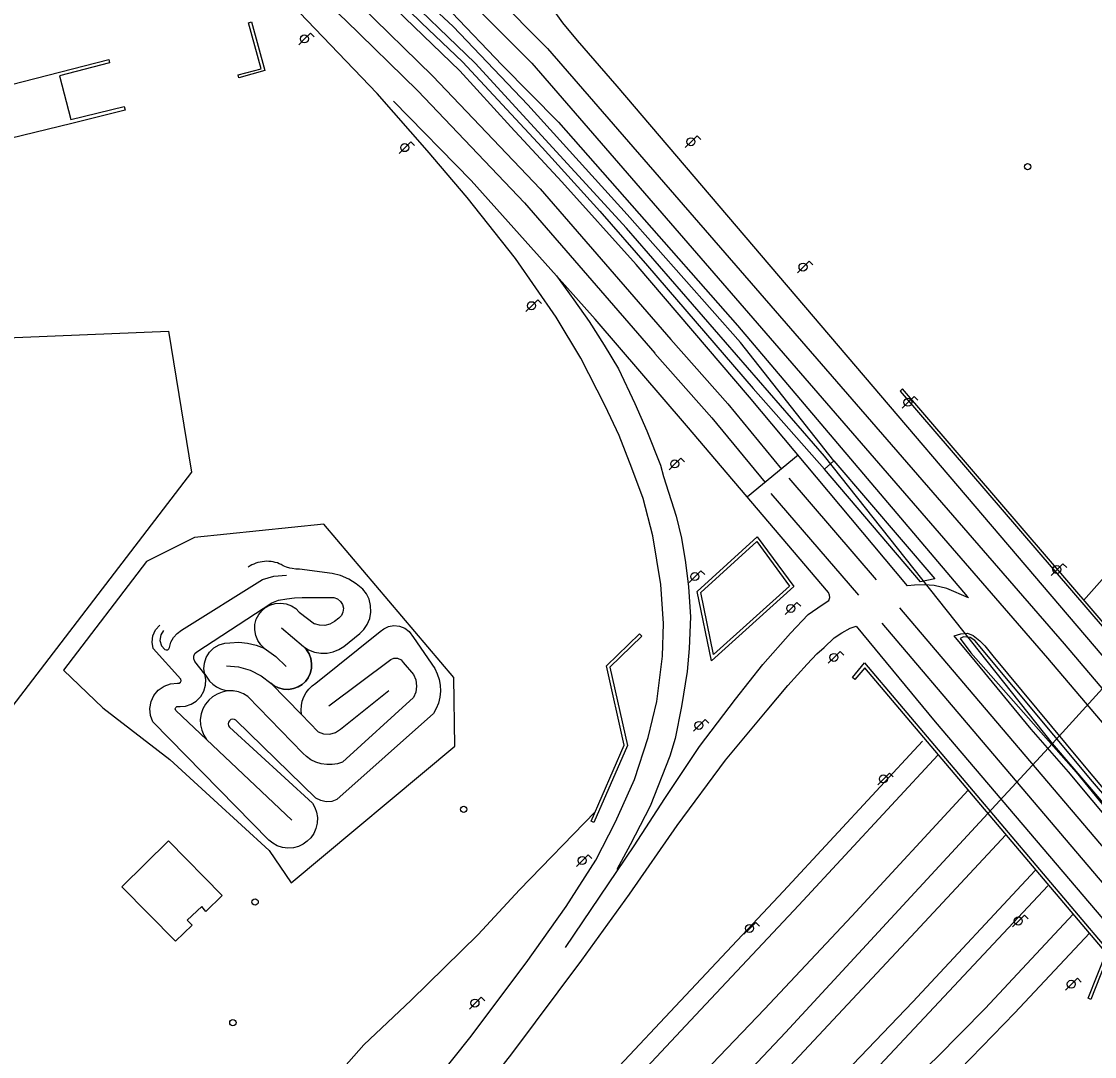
# Model space of a CAD drawing. Extents: x 282771 to 285132, y 4823109 to 4825496.
# Drawn here: x 283130.2 to 283301, y 4823419 to 4823583.7 of the extents above; entities that cross this region are included whole.
import ezdxf

# ---------------------------------------------------------------- set-up
doc = ezdxf.new("R2010")
doc.units = 0
for name, color, linetype in [('AUTOVIA', 7, 'Continuous'), ('BORDILLO', 7, 'Continuous'), ('CALLE-EJE', 7, 'Continuous'), ('EDIFICIO', 7, 'Continuous'), ('FAROLA', 7, 'Continuous'), ('POSTE', 7, 'Continuous'), ('PUENTE', 7, 'Continuous'), ('SENAL-VIARIA', 7, 'Continuous'), ('VALLA', 7, 'Continuous')]:
    doc.layers.add(name, color=color, linetype=linetype)

msp = doc.modelspace()

# ---------------------------------------------------------------- linework, layer by layer
at = {"layer": 'AUTOVIA'}
for points in [[(282937.6, 4823109), (282977.48, 4823152.35), (283012.93, 4823191.4), (283122.43, 4823307.8), (283140.37, 4823326.59), (283156.3, 4823343.68), (283174.37, 4823363.05), (283189.4, 4823379.03), (283213.98, 4823405.38), (283235.1, 4823427.88), (283251.51, 4823445.34), (283273.63, 4823469.21)], [(282978.36, 4823109), (282982.29, 4823113.22), (283015.33, 4823148.06), (283030.62, 4823163.13), (283112.15, 4823252.38), (283144.35, 4823286.61), (283150.93, 4823293.65), (283163.66, 4823307.27), (283188.46, 4823333.08), (283260.48, 4823410.93), (283293.57, 4823446.2)]]:
    msp.add_lwpolyline(points, dxfattribs=at)
at = {"layer": 'BORDILLO'}
for p, q in [((283171.56, 4823487.21), (283175.08, 4823484.24)), ((283169.87, 4823478.45), (283174.76, 4823473.45))]:
    msp.add_line(p, q, dxfattribs=at)
for points in [[(283259.48, 4823513.79), (283244.65, 4823532.65), (283226.62, 4823552.97), (283210.79, 4823570.46), (283198.91, 4823582.89), (283174.35, 4823605.77)], [(283187.72, 4823589.51), (283193.86, 4823583.49), (283200.37, 4823577.27), (283213.09, 4823563.64), (283222.23, 4823553.54), (283229.83, 4823544.84), (283246.64, 4823525.32), (283258.02, 4823512.49)], [(283259.48, 4823513.79), (283258.02, 4823512.49)], [(283259.48, 4823513.79), (283275.59, 4823495.02), (283273.31, 4823494.56), (283258.02, 4823512.49)], [(283169.87, 4823478.45), (283170.44, 4823478.02), (283171.12, 4823477.69), (283171.88, 4823477.48), (283172.68, 4823477.44), (283173.48, 4823477.56), (283174.22, 4823477.84), (283174.86, 4823478.24), (283175.38, 4823478.72), (283175.81, 4823479.3), (283176.14, 4823479.98), (283176.34, 4823480.74), (283176.38, 4823481.54), (283176.25, 4823482.34), (283175.97, 4823483.08), (283175.56, 4823483.72), (283175.08, 4823484.24), (283175.9, 4823483.74), (283176.83, 4823483.38), (283177.83, 4823483.2), (283178.84, 4823483.22), (283179.82, 4823483.42), (283180.71, 4823483.79), (283181.48, 4823484.28), (283184.04, 4823486.34), (283184.69, 4823486.98), (283185.24, 4823487.79), (283185.62, 4823488.73), (283185.81, 4823489.75), (283185.77, 4823490.79), (283185.52, 4823491.77), (283185.09, 4823492.64), (283184.54, 4823493.37), (283183.48, 4823494.26), (283182.28, 4823495), (283180.99, 4823495.55), (283179.65, 4823495.9), (283174.43, 4823496.55), (283173.87, 4823496.57), (283173.3, 4823496.65), (283172.93, 4823496.73), (283172.39, 4823496.9), (283171.87, 4823497.12), (283171.53, 4823497.3), (283171.23, 4823497.43), (283170.92, 4823497.55), (283170.59, 4823497.64), (283170.25, 4823497.72), (283169.91, 4823497.78), (283169.56, 4823497.81), (283169.21, 4823497.82), (283168.86, 4823497.8), (283168.51, 4823497.76), (283168.16, 4823497.7), (283167.82, 4823497.62), (283167.49, 4823497.52), (283167.17, 4823497.39), (283166.86, 4823497.25), (283166.57, 4823497.08), (283166.29, 4823496.91)], [(283152.78, 4823486.79), (283152.35, 4823486.11), (283152.22, 4823485.24), (283152.47, 4823484.39), (283152.99, 4823483.78), (283153.21, 4823483.71), (283153.47, 4823483.76), (283153.67, 4823483.91), (283153.77, 4823484.12), (283153.99, 4823484.93), (283154.4, 4823485.7), (283154.97, 4823486.35), (283155.65, 4823486.84), (283168.55, 4823494.93), (283170.38, 4823495.45), (283172.4, 4823495.61)], [(283159.37, 4823479.86), (283157.8, 4823481.89), (283157.63, 4823482.28), (283157.62, 4823482.74), (283157.81, 4823483.16), (283158.12, 4823483.44), (283170.03, 4823491.21), (283171.1, 4823491.66), (283172.41, 4823491.86), (283173.64, 4823492.02), (283174.88, 4823492.06), (283179.35, 4823492.06), (283179.93, 4823492.04), (283180.51, 4823491.83), (283180.99, 4823491.43), (283181.3, 4823490.94), (283181.43, 4823490.37), (283181.37, 4823489.75), (283181.12, 4823489.19), (283180.72, 4823488.76), (283180.01, 4823488.23), (283179.29, 4823487.84), (283178.47, 4823487.63), (283177.62, 4823487.66), (283176.84, 4823487.89)], [(283168.84, 4823484), (283168.28, 4823484.53), (283167.81, 4823485.21), (283167.47, 4823486.01), (283167.31, 4823486.89), (283167.35, 4823487.77), (283167.57, 4823488.61), (283167.95, 4823489.35), (283168.43, 4823489.96), (283169.02, 4823490.46), (283169.75, 4823490.86), (283170.58, 4823491.11), (283171.46, 4823491.18), (283172.34, 4823491.05), (283173.15, 4823490.74), (283173.85, 4823490.29), (283174.4, 4823489.74), (283176.84, 4823487.89)], [(283174.76, 4823473.45), (283174.7, 4823474.14), (283174.74, 4823474.86), (283174.88, 4823475.57), (283175.14, 4823476.27), (283175.5, 4823476.92), (283175.95, 4823477.5), (283176.46, 4823478), (283177.03, 4823478.41), (283187.31, 4823486.63), (283187.88, 4823487.09), (283188.62, 4823487.43), (283189.47, 4823487.58), (283190.36, 4823487.5), (283191.2, 4823487.19), (283191.9, 4823486.67), (283192.58, 4823485.71), (283195.99, 4823480.76), (283196.38, 4823479.93), (283196.67, 4823479.04), (283196.83, 4823478.1), (283196.87, 4823477.14), (283196.77, 4823476.18), (283196.55, 4823475.25), (283196.2, 4823474.38), (283195.76, 4823473.59), (283180.38, 4823459.9), (283179.58, 4823459.62), (283178.69, 4823459.57), (283177.82, 4823459.76), (283177.07, 4823460.16), (283164.33, 4823472.54), (283164.09, 4823472.67), (283163.79, 4823472.71), (283163.5, 4823472.63), (283163.28, 4823472.46), (283163.13, 4823472.23), (283163.08, 4823471.94), (283163.14, 4823471.64), (283163.29, 4823471.41), (283176.5, 4823459.36), (283176.89, 4823458.67), (283177.17, 4823457.89), (283177.3, 4823457.04), (283177.27, 4823456.16), (283177.07, 4823455.31), (283176.72, 4823454.52), (283176.25, 4823453.84), (283175.69, 4823453.28), (283175.05, 4823452.82), (283174.3, 4823452.46), (283173.47, 4823452.24), (283172.59, 4823452.18), (283171.72, 4823452.29), (283170.91, 4823452.55), (283170.18, 4823452.95), (283169.56, 4823453.44), (283151.1, 4823472.26), (283150.72, 4823473.28), (283150.62, 4823474.39), (283150.81, 4823475.5), (283151.27, 4823476.48), (283151.96, 4823477.32), (283152.88, 4823477.96), (283153.93, 4823478.35), (283155.01, 4823478.44), (283155.27, 4823478.44), (283155.48, 4823478.57), (283155.59, 4823478.81), (283155.55, 4823479.06), (283151.16, 4823483.95), (283150.97, 4823484.93), (283151.1, 4823485.97), (283151.54, 4823486.92), (283152.21, 4823487.65)], [(283159.37, 4823479.86), (283159.24, 4823480.69), (283159.3, 4823481.6), (283159.58, 4823482.52), (283160.1, 4823483.37), (283160.82, 4823484.07), (283161.66, 4823484.55), (283162.54, 4823484.81), (283163.37, 4823484.86), (283164.77, 4823484.93), (283166.17, 4823484.81), (283167.54, 4823484.49), (283168.84, 4823484), (283170.67, 4823482.66), (283172.3, 4823481.1)], [(283163.37, 4823484.86), (283164.77, 4823484.93), (283166.17, 4823484.81), (283167.54, 4823484.49), (283168.84, 4823484)], [(283175.08, 4823484.24), (283175.56, 4823483.72), (283175.97, 4823483.08), (283176.25, 4823482.34), (283176.38, 4823481.54), (283176.34, 4823480.74), (283176.14, 4823479.98), (283175.81, 4823479.3), (283175.38, 4823478.72), (283174.86, 4823478.24), (283174.22, 4823477.84), (283173.48, 4823477.56), (283172.68, 4823477.44), (283171.88, 4823477.48), (283171.12, 4823477.69), (283170.44, 4823478.02), (283169.87, 4823478.45)], [(283341.89, 4823417.37), (283336.16, 4823422.74), (283332.05, 4823426.4), (283322.4, 4823437.5), (283300.66, 4823462.8), (283281.93, 4823485.24), (283281.2, 4823485.69), (283280.14, 4823485.82), (283279.58, 4823485.52), (283281.31, 4823483.28), (283298.07, 4823464.26), (283321.74, 4823435.21), (283344.44, 4823408.63)], [(283179.11, 4823474.83), (283188.96, 4823482.18), (283189.47, 4823482.4), (283190.07, 4823482.39), (283190.61, 4823482.13), (283190.97, 4823481.7), (283192.59, 4823479.81), (283192.94, 4823478.94), (283193.07, 4823477.97), (283192.94, 4823477), (283192.58, 4823476.13), (283181.3, 4823465.87), (283180.51, 4823465.62), (283179.67, 4823465.49), (283178.79, 4823465.48), (283177.91, 4823465.61), (283177.06, 4823465.87), (283176.27, 4823466.25), (283175.57, 4823466.74), (283174.96, 4823467.3), (283166.24, 4823476.33), (283165.55, 4823476.73), (283164.76, 4823477.03), (283163.9, 4823477.19), (283163.01, 4823477.19), (283162.14, 4823477.02), (283161.32, 4823476.7), (283160.6, 4823476.26), (283160, 4823475.73), (283159.49, 4823475.11), (283159.08, 4823474.37), (283158.79, 4823473.54), (283158.66, 4823472.67), (283158.69, 4823471.78), (283158.88, 4823470.93), (283159.21, 4823470.15), (283159.64, 4823469.47), (283173.22, 4823456.65)], [(283162.81, 4823481.21), (283164.72, 4823481.04), (283166.6, 4823480.5), (283168.35, 4823479.62), (283169.87, 4823478.45)], [(283159.64, 4823469.47), (283154.75, 4823474.1), (283154.67, 4823474.33), (283154.74, 4823474.56), (283154.93, 4823474.72), (283155.47, 4823474.7), (283156.31, 4823474.78), (283157.19, 4823475.07), (283158.02, 4823475.58), (283158.72, 4823476.3), (283159.22, 4823477.17), (283159.49, 4823478.11), (283159.52, 4823479.03), (283159.37, 4823479.86)], [(283159.37, 4823479.86), (283160.14, 4823478.74), (283160.66, 4823478.26), (283161.24, 4823477.86), (283161.88, 4823477.54), (283162.55, 4823477.32), (283163.9, 4823477.19)], [(283174.76, 4823473.45), (283177.43, 4823470.69), (283178.29, 4823470.37), (283179.25, 4823470.33), (283180.18, 4823470.59), (283180.95, 4823471.09), (283188.65, 4823477.29)]]:
    msp.add_lwpolyline(points, dxfattribs=at)
at = {"layer": 'CALLE-EJE'}
for points in [[(283294.29, 4823468.81), (283258.01, 4823514.54), (283226.47, 4823550.83), (283202.41, 4823577.06), (283189.42, 4823589.66), (283165.14, 4823611.35), (283145.12, 4823627.05), (283130.21, 4823637.38), (283109.55, 4823650.19), (283092.52, 4823660.31), (283068.24, 4823672.71), (283047.37, 4823683.04), (283019.6, 4823695.77), (282909.79, 4823745.92), (282811.54, 4823792.08)], [(283294.29, 4823468.81), (283332.47, 4823510.78), (283376.81, 4823559.52)], [(282957.42, 4823109), (283132.37, 4823295.56), (283199.66, 4823367.65), (283251.8, 4823422.83), (283294.29, 4823468.81)], [(283603.14, 4823109), (283586.08, 4823127.71), (283294.29, 4823468.81)]]:
    msp.add_lwpolyline(points, dxfattribs=at)
at = {"layer": 'EDIFICIO'}
msp.add_lwpolyline([(283153.59, 4823453.33), (283162.12, 4823444.65), (283159.53, 4823442.11), (283158.92, 4823442.91), (283156.56, 4823440.71), (283157.34, 4823439.95), (283154.71, 4823437.37), (283146.18, 4823446.04), (283153.59, 4823453.33)], dxfattribs=at)
at = {"layer": 'FAROLA'}
for p, q in [((283176.2, 4823581.87), (283175.26, 4823580.94)), ((283176.79, 4823581.28), (283176.2, 4823581.87)), ((283175.26, 4823580.94), (283174.33, 4823580)), ((283192.18, 4823564.56), (283191.24, 4823563.63)), ((283192.77, 4823563.97), (283192.18, 4823564.56)), ((283236.79, 4823564.58), (283235.86, 4823563.64)), ((283237.73, 4823565.51), (283236.79, 4823564.58)), ((283238.32, 4823564.92), (283237.73, 4823565.51)), ((283191.24, 4823563.63), (283190.31, 4823562.69)), ((283254.63, 4823544.63), (283253.7, 4823543.69)), ((283255.57, 4823545.56), (283254.63, 4823544.63)), ((283256.16, 4823544.97), (283255.57, 4823545.56)), ((283212.36, 4823539.42), (283211.42, 4823538.49)), ((283212.95, 4823538.83), (283212.36, 4823539.42)), ((283211.42, 4823538.49), (283210.49, 4823537.55)), ((283272.27, 4823524.05), (283271.33, 4823523.12)), ((283272.86, 4823523.46), (283272.27, 4823524.05)), ((283271.33, 4823523.12), (283270.4, 4823522.18)), ((283234.21, 4823513.31), (283233.28, 4823512.37)), ((283235.15, 4823514.24), (283234.21, 4823513.31)), ((283235.74, 4823513.65), (283235.15, 4823514.24)), ((283238.35, 4823496.31), (283237.41, 4823495.38)), ((283238.94, 4823495.72), (283238.35, 4823496.31)), ((283295.03, 4823496.51), (283294.1, 4823495.57)), ((283295.97, 4823497.44), (283295.03, 4823496.51)), ((283296.56, 4823496.85), (283295.97, 4823497.44)), ((283237.41, 4823495.38), (283236.48, 4823494.44)), ((283253.63, 4823491.25), (283252.69, 4823490.32)), ((283254.22, 4823490.66), (283253.63, 4823491.25)), ((283252.69, 4823490.32), (283251.76, 4823489.38)), ((283259.55, 4823482.53), (283258.62, 4823481.59)), ((283260.49, 4823483.46), (283259.55, 4823482.53)), ((283261.08, 4823482.87), (283260.49, 4823483.46)), ((283239.01, 4823472.64), (283238.07, 4823471.71)), ((283239.6, 4823472.05), (283239.01, 4823472.64)), ((283238.07, 4823471.71), (283237.14, 4823470.77)), ((283268.37, 4823464.12), (283267.43, 4823463.19)), ((283268.96, 4823463.53), (283268.37, 4823464.12)), ((283267.43, 4823463.19), (283266.5, 4823462.25)), ((283219.47, 4823450.21), (283218.54, 4823449.27)), ((283220.41, 4823451.14), (283219.47, 4823450.21)), ((283221, 4823450.55), (283220.41, 4823451.14)), ((283289.83, 4823441.52), (283288.89, 4823440.59)), ((283290.42, 4823440.93), (283289.83, 4823441.52)), ((283247.06, 4823440.35), (283246.12, 4823439.42)), ((283247.65, 4823439.76), (283247.06, 4823440.35)), ((283288.89, 4823440.59), (283287.96, 4823439.65)), ((283246.12, 4823439.42), (283245.19, 4823438.48)), ((283298.26, 4823431.47), (283297.32, 4823430.54)), ((283298.85, 4823430.88), (283298.26, 4823431.47)), ((283297.32, 4823430.54), (283296.39, 4823429.6)), ((283203.36, 4823428.46), (283202.42, 4823427.53)), ((283203.95, 4823427.87), (283203.36, 4823428.46)), ((283202.42, 4823427.53), (283201.49, 4823426.59))]:
    msp.add_line(p, q, dxfattribs=at)
for centre, radius in [((283175.22, 4823580.94), 0.637), ((283236.75, 4823564.58), 0.637), ((283191.2, 4823563.63), 0.637), ((283254.59, 4823544.63), 0.637), ((283211.38, 4823538.49), 0.637), ((283271.29, 4823523.12), 0.637), ((283234.17, 4823513.31), 0.637), ((283294.99, 4823496.51), 0.637), ((283237.37, 4823495.38), 0.637), ((283252.65, 4823490.32), 0.637), ((283259.51, 4823482.53), 0.638), ((283238.03, 4823471.71), 0.637), ((283267.39, 4823463.19), 0.637), ((283219.43, 4823450.21), 0.637), ((283246.08, 4823439.42), 0.637), ((283288.85, 4823440.59), 0.638), ((283297.28, 4823430.54), 0.637), ((283202.38, 4823427.53), 0.637)]:
    msp.add_circle(centre, radius, dxfattribs=at)
at = {"layer": 'POSTE'}
for centre in [(283290.35, 4823560.6), (283200.59, 4823458.36), (283167.38, 4823443.61), (283163.84, 4823424.43)]:
    msp.add_circle(centre, 0.5, dxfattribs=at)
at = {"layer": 'PUENTE'}
for points in [[(283166.31, 4823583.51), (283166.79, 4823583.65), (283168.94, 4823575.93), (283164.8, 4823574.74), (283164.66, 4823575.22), (283168.34, 4823576.17), (283166.31, 4823583.51)], [(283115.75, 4823561.7), (283115.6, 4823562.28), (283126.24, 4823565.19), (283124.69, 4823572.08), (283115.03, 4823569.66), (283114.9, 4823570.2), (283144.09, 4823577.66), (283144.22, 4823577.12), (283136.23, 4823575.07), (283138.05, 4823568.09), (283146.56, 4823570.17), (283146.7, 4823569.58), (283138.19, 4823567.5), (283126.39, 4823564.6), (283115.75, 4823561.7)], [(283335.33, 4823464.36), (283335.04, 4823464.77), (283327.26, 4823459.13), (283270.44, 4823525.24), (283270.06, 4823524.91), (283327.18, 4823458.46), (283335.33, 4823464.36)], [(283247.31, 4823501.72), (283253.11, 4823493.81), (283240.04, 4823482.01), (283237.76, 4823493.02), (283247.31, 4823501.72)], [(283247.24, 4823500.98), (283252.44, 4823493.88), (283240.35, 4823482.97), (283238.31, 4823492.84), (283247.24, 4823500.98)], [(283228.56, 4823486.29), (283228.91, 4823485.93), (283223.86, 4823481), (283226.63, 4823468.53), (283221.32, 4823456.25), (283220.87, 4823456.45), (283226.11, 4823468.58), (283223.31, 4823481.17), (283228.56, 4823486.29)], [(283300.43, 4823428.11), (283299.96, 4823428.29), (283302.82, 4823435.53), (283264.41, 4823480.88), (283262.86, 4823478.99), (283262.47, 4823479.31), (283264.4, 4823481.67), (283303.4, 4823435.62), (283300.43, 4823428.11)]]:
    msp.add_lwpolyline(points, dxfattribs=at)
at = {"layer": 'SENAL-VIARIA'}
for points in [[(282846.25, 4823786.41), (282892.2, 4823765.3), (282959.66, 4823734.22), (283032.31, 4823701.16), (283067.69, 4823684.63), (283081.79, 4823677.54), (283090.89, 4823672.36), (283104.6, 4823664.68), (283119.08, 4823655.76), (283131.83, 4823647.99), (283140.75, 4823642.34), (283151.2, 4823635.05), (283159.73, 4823628.52), (283171.14, 4823619.7), (283185.06, 4823607.64), (283196.9, 4823596.57), (283213.93, 4823579.42), (283296.14, 4823484.68), (283383.36, 4823382.03), (283466.69, 4823284.29)], [(282844.81, 4823783.28), (282890.76, 4823762.17), (282958.23, 4823731.09), (283030.87, 4823698.03), (283066.19, 4823681.53), (283080.16, 4823674.5), (283089.2, 4823669.36), (283102.86, 4823661.71), (283117.28, 4823652.83), (283130.01, 4823645.07), (283138.84, 4823639.47), (283149.16, 4823632.26), (283157.63, 4823625.79), (283168.95, 4823617.03), (283182.76, 4823605.08), (283194.5, 4823594.1), (283211.41, 4823577.07), (283293.52, 4823482.43), (283380.73, 4823379.8), (283464.06, 4823282.06)], [(282993.38, 4823700.6), (283023.94, 4823686.7), (283068.17, 4823665.84), (283082.86, 4823658.43), (283095.19, 4823651.85), (283104.39, 4823646.59), (283111.79, 4823642.18), (283118.58, 4823637.68), (283130.41, 4823629.68), (283151.26, 4823614.41), (283165.33, 4823603.04), (283178.37, 4823591.64), (283184.07, 4823586.33), (283195.67, 4823575.03), (283212.73, 4823557.09), (283233.54, 4823533.11)], [(282991.98, 4823697.54), (283022.53, 4823683.64), (283066.69, 4823662.82), (283081.31, 4823655.44), (283093.56, 4823648.91), (283102.69, 4823643.69), (283110, 4823639.33), (283116.71, 4823634.89), (283128.48, 4823626.93), (283149.21, 4823611.74), (283163.17, 4823600.47), (283176.12, 4823589.15), (283181.75, 4823583.89), (283193.28, 4823572.66), (283210.24, 4823554.83), (283231, 4823530.91)], [(283198.7, 4823585.15), (283206.68, 4823576.73), (283215.67, 4823567.66), (283227.36, 4823554.45), (283244.14, 4823535.35), (283280.71, 4823492.21), (283280.91, 4823492.02), (283277.48, 4823493.49), (283275.46, 4823493.97), (283273.88, 4823494.06), (283272.34, 4823494.03), (283271.22, 4823493.92), (283246.07, 4823523.93), (283228.03, 4823545.03), (283216.22, 4823558.18), (283208.11, 4823566.97), (283199.98, 4823575.87), (283188.3, 4823587.15)], [(283189.31, 4823406.62), (283201.54, 4823422.01), (283210.52, 4823433.92), (283216.91, 4823442.91), (283221.63, 4823450.29), (283224.73, 4823456.36), (283227.77, 4823463.08), (283229.94, 4823469.78), (283231.33, 4823475.51), (283232.23, 4823482.71), (283232.36, 4823487.91), (283231.95, 4823494.11), (283230.7, 4823501.89), (283229.16, 4823507.82), (283227.37, 4823512.65), (283225.35, 4823517.85), (283223.1, 4823522.57), (283219.22, 4823530.16), (283215.31, 4823536.67), (283208.83, 4823546.01), (283201.16, 4823555.7), (283194.77, 4823563.16), (283186.79, 4823572.25), (283174.43, 4823585.14)], [(283214.55, 4823585.94), (283216.29, 4823583.49), (283218.65, 4823580.69), (283224.96, 4823573.4), (283323.93, 4823457.36)], [(283215.33, 4823543.24), (283201.76, 4823558.38), (283189.42, 4823571.04)], [(283340.11, 4823546.65), (283339.7, 4823543.55), (283338.97, 4823540.69), (283338.23, 4823538.49), (283337.19, 4823536.31), (283334.99, 4823533.19), (283331.53, 4823528.99), (283327.96, 4823524.62), (283324.42, 4823520.25), (283320.53, 4823515.51), (283299.22, 4823491.56)], [(283216.78, 4823436.38), (283227.72, 4823452.55), (283232.62, 4823460.06), (283238.13, 4823468.35), (283243.85, 4823475.89), (283248.19, 4823481.41), (283252.58, 4823486.41), (283255.43, 4823489.35), (283257.65, 4823490.87), (283258.7, 4823491.58), (283258.85, 4823492.05), (283258.81, 4823492.42), (283258.63, 4823492.85), (283236.07, 4823519.42), (283221.51, 4823536.32), (283215.33, 4823543.24), (283218.11, 4823539.41), (283220.55, 4823535.99), (283222.94, 4823532.21), (283225.24, 4823528.46), (283227.83, 4823522.93), (283229.75, 4823518.6), (283231.9, 4823513.09), (283232.39, 4823511.32), (283234.39, 4823505), (283235.27, 4823501.52), (283235.88, 4823497.64), (283236.34, 4823493.76), (283236.69, 4823488.99), (283236.48, 4823483.96), (283236.15, 4823480.29), (283235.25, 4823474.7), (283234.26, 4823469.64), (283233.37, 4823466.8), (283230.24, 4823458.84), (283227.1, 4823452.69), (283224.95, 4823448.78)], [(283233.54, 4823533.11), (283242.63, 4823522.85), (283251.18, 4823512.49)], [(283231.02, 4823530.89), (283240.07, 4823520.66), (283248.58, 4823510.35)], [(283253.81, 4823514.68), (283245.75, 4823508.05)], [(283252.31, 4823511.05), (283266.23, 4823494.89)], [(283249.48, 4823508.62), (283263.4, 4823492.45)], [(283269.97, 4823490.4), (283285.22, 4823472.46), (283390.9, 4823348.16), (283454.1, 4823273.62)], [(283267.12, 4823487.98), (283282.37, 4823470.04), (283388.05, 4823345.74), (283451.25, 4823271.2)], [(283190.59, 4823396.88), (283208.24, 4823419.48), (283219.41, 4823434.35), (283226.97, 4823444.88), (283234.54, 4823455.78), (283242.23, 4823466.17), (283248.91, 4823474.13), (283252.15, 4823478.08), (283255.23, 4823481.48), (283256.79, 4823483.1), (283257.98, 4823484.09), (283259.53, 4823485.65), (283260.75, 4823486.44), (283262.11, 4823487.2), (283263.07, 4823487.5), (283275.62, 4823472.29), (283302.34, 4823440.93), (283310.52, 4823431.3), (283319.36, 4823420.85), (283326.95, 4823411.92)], [(283367.4, 4823380.72), (283322.44, 4823433.71), (283296.85, 4823464.31), (283290.9, 4823471.09), (283282.03, 4823481.87), (283278.66, 4823485.94), (283279.72, 4823486.27), (283280.78, 4823486.37), (283281.7, 4823486.04), (283282.73, 4823485.15), (283283.52, 4823484.35), (283284.81, 4823482.8), (283298.82, 4823465.9), (283308.62, 4823454.19), (283320.37, 4823440.42), (283327.09, 4823432.91), (283337.31, 4823422.28), (283337.31, 4823422.28), (283342.15, 4823417.52)], [(283276.05, 4823466.96), (283253.93, 4823443.09), (283237.5, 4823425.62), (283216.39, 4823403.13), (283191.81, 4823376.78), (283176.78, 4823360.8), (283158.71, 4823341.43), (283142.78, 4823324.34), (283122.43, 4823302.61), (283116.19, 4823295.93), (283107.51, 4823286.66), (283091.61, 4823269.21), (283079.89, 4823257.1), (283065.7, 4823242.04)], [(283280.88, 4823461.43), (283262.36, 4823441.37), (283248.46, 4823426.56), (283234.16, 4823411.6), (283221.64, 4823397.98), (283207.7, 4823383.11), (283194.34, 4823368.58), (283185.73, 4823359.47), (283174.68, 4823347.62), (283161.72, 4823333.96), (283148.1, 4823319.32), (283126.01, 4823295.73), (283110.25, 4823278.89), (283051.51, 4823216.17), (283012.64, 4823174.83), (282976, 4823135.59), (282951.13, 4823109)], [(283286.86, 4823454.29), (283272.47, 4823438.89), (283235.53, 4823399.38), (283215.12, 4823377.44), (283193.59, 4823354.41), (283172.93, 4823332.39), (283156.42, 4823314.75), (283139.11, 4823296.36), (283122.38, 4823278.33), (283091.31, 4823245.13), (283066.05, 4823218.28), (283047.86, 4823198.64), (283025.74, 4823175.04), (282975.19, 4823121.14), (282963.82, 4823109)], [(283297.57, 4823441.67), (283283.57, 4823426.69), (283275.87, 4823418.88), (283265.29, 4823408.81), (283249.13, 4823394.83), (283235.25, 4823383.45), (283224.61, 4823374.89), (283216.64, 4823368.39), (283221.44, 4823373.69), (283225.07, 4823377.5), (283250.33, 4823404.59), (283262.54, 4823417.76), (283272.09, 4823427.75), (283291.56, 4823448.63)], [(283057.2, 4823198.3), (283063.05, 4823204.98), (283075.48, 4823217.94), (283109.89, 4823254.51), (283142.09, 4823288.73), (283148.67, 4823295.77), (283161.41, 4823309.4), (283186.23, 4823335.24), (283192.35, 4823341.5), (283197.13, 4823345.85), (283204.61, 4823352.68), (283210.93, 4823358.38), (283217.22, 4823363.51), (283223.78, 4823368.93), (283232.99, 4823376.74), (283240.23, 4823382.68), (283255.84, 4823395.22), (283263.06, 4823401.26), (283277.81, 4823415.17), (283288.3, 4823425.97), (283300.17, 4823438.63)]]:
    msp.add_lwpolyline(points, dxfattribs=at)
at = {"layer": 'VALLA'}
for points in [[(283098.16, 4823532.18), (283153.6, 4823534.45), (283157.23, 4823512.01), (283121.48, 4823465.37), (283120.13, 4823466.48)], [(283173.12, 4823446.69), (283199.16, 4823468.42), (283199.02, 4823479.35), (283178.32, 4823503.74), (283157.75, 4823501.63), (283150.08, 4823497.8), (283136.89, 4823480.48), (283143.13, 4823474.5), (283153.83, 4823466.27), (283160.82, 4823459.88), (283169.64, 4823451.81), (283173.12, 4823446.69)], [(283221.51, 4823457.94), (283209.47, 4823445.57), (283202.88, 4823438.45), (283192.24, 4823428.02), (283184.69, 4823420.89), (283161.86, 4823395.07), (283142.33, 4823372.61), (283115.86, 4823341.35), (283093.64, 4823315.78), (283075.8, 4823295.56), (283067.25, 4823285.86), (283050.03, 4823266.87), (283039.78, 4823255.11), (283027.78, 4823242.18), (283012.18, 4823219.55), (282993.88, 4823193.07), (282982.26, 4823178.64), (282969.03, 4823162.72), (282953.11, 4823143.51), (282944.25, 4823133.39), (282930.86, 4823121.71), (282917.59, 4823109.07), (282917.53, 4823109)]]:
    msp.add_lwpolyline(points, dxfattribs=at)

doc.saveas('drawing.dxf')
